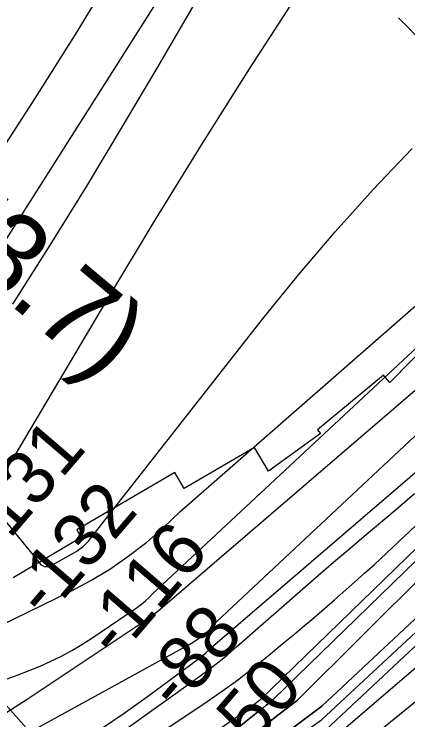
# Model space of a CAD drawing. Extents: x 3392644 to 3430565, y 576657 to 602123.
# Drawn here: x 3402906 to 3403398, y 585210 to 586091 of the extents above; entities that cross this region are included whole.
import ezdxf

# ---------------------------------------------------------------- set-up
doc = ezdxf.new("R2010")
doc.units = 0
for name, color, linetype in [('V-CHAN-NAID', 7, 'Continuous'), ('V-RIVR-EDGE', 7, 'Continuous'), ('V-RIVR-RANG', 7, 'Continuous'), ('V-RRAP-RVMT', 7, 'Continuous'), ('V-TOPO-DPTH', 7, 'Continuous'), ('V-TOPO-MAJR', 7, 'Continuous'), ('V-TOPO-MINR', 7, 'Continuous'), ('V-TOPO-WATR', 7, 'Continuous')]:
    doc.layers.add(name, color=color, linetype=linetype)

msp = doc.modelspace()

# ---------------------------------------------------------------- linework, layer by layer
at = {"layer": 'V-RIVR-EDGE'}
msp.add_spline([(3396775.14, 583083.89), (3396813.13, 583077.25), (3396878.17, 583066.49), (3396944.3, 583054.63), (3397040.4, 583038.31), (3397098.86, 583026.47), (3397143.44, 583017.58), (3397248.67, 583000.14), (3397318.11, 582991.93), (3397366.71, 582985.6), (3397425.56, 582983.99), (3397482.58, 582983.48), (3397505.25, 582983.79), (3397523.16, 582984.11), (3397535.58, 582982.98), (3397547.29, 582984.42), (3397553.5, 582984.4), (3397557.52, 582982.93), (3397564.81, 582974.5), (3397565.15, 582965), (3397563.3, 582955.5), (3397562.9, 582944.17), (3397563.63, 582940.51), (3397567.64, 582939.04), (3397569.83, 582934.65), (3397572, 582924.77), (3397574.55, 582922.94), (3397581.49, 582921.46), (3397584.79, 582923.64), (3397587.72, 582927.29), (3397589.58, 582941.18), (3397592.53, 582951.41), (3397596.2, 582957.61), (3397599.87, 582960.89), (3397604.64, 582968.56), (3397610.49, 582971.83), (3397617.81, 582975.47), (3397652.55, 582980.5), (3397688.01, 582979.68), (3397709.94, 582978.53), (3397734.79, 582976.64), (3397757.82, 582975.85), (3397782.68, 582977.62), (3397809.01, 582980.85), (3397835.7, 582984.44), (3397884.71, 582992.36), (3397923.1, 582994.82), (3397953.43, 582993.65), (3397988.88, 582988.44), (3398023.98, 582990.18), (3398046.29, 582997.44), (3398058.01, 583005.82), (3398070.83, 583016.02), (3398086.2, 583024.03), (3398111.07, 583028.35), (3398172.52, 583041.72), (3398207.99, 583048.58), (3398231.38, 583047.79), (3398261.36, 583049.18), (3398286.96, 583052.41), (3398312.56, 583059.29), (3398337.81, 583067.64), (3398383.51, 583070.45), (3398451.14, 583073.57), (3398464.66, 583070.98), (3398479.26, 583062.17), (3398495.66, 583042.02), (3398503.3, 583028.11), (3398512.79, 583021.51), (3398522.66, 583021.48), (3398535.48, 583032.42), (3398552.68, 583038.96), (3398566.94, 583038.56), (3398581.91, 583033.4), (3398603.84, 583032.25), (3398616.27, 583032.22), (3398624.31, 583030.01), (3398639.66, 583030.33), (3398675.85, 583031.71), (3398691.94, 583032.03), (3398705.09, 583030.9), (3398713.5, 583031.98), (3398731.78, 583032.67), (3398752.25, 583032.98), (3398769.08, 583035.5), (3398785.16, 583035.09), (3398791, 583033.62), (3398807.07, 583027), (3398820.95, 583021.84), (3398831.53, 583014.51), (3398866.59, 582999.07), (3398896.89, 582982.54), (3398913.68, 582974.09), (3398926.48, 582974.79), (3398937.8, 582972.94), (3398949.86, 582968.89), (3398961.91, 582965.2), (3398977.27, 582966.63), (3398994.46, 582970.97), (3399010.92, 582975.68), (3399021.17, 582979.68), (3399028.86, 582985.87), (3399040.95, 582996.08), (3399048.27, 583000.08), (3399061.07, 583002.24), (3399090.69, 583006.19), (3399115.92, 583011.24), (3399122.14, 583011.23), (3399129.44, 583009.38), (3399136.01, 583003.15), (3399140.38, 582998.39), (3399145.13, 582998.38), (3399161.95, 582999.43), (3399171.46, 583000.14), (3399183.52, 582999.75), (3399192.29, 582999.72), (3399200.71, 583002.63), (3399201.81, 583006.65), (3399202.19, 583011.4), (3399199.65, 583018.35), (3399194.91, 583023.84), (3399194.56, 583028.6), (3399194.57, 583034.81), (3399197.88, 583043.21), (3399198.26, 583048.69), (3399196.47, 583062.22), (3399193.94, 583072.83), (3399193.58, 583076.12), (3399195.42, 583080.5), (3399198.35, 583083.05), (3399203.11, 583085.6), (3399213.35, 583087.04), (3399220.29, 583086.29), (3399226.85, 583079.69), (3399239.25, 583065.77), (3399254.93, 583052.94), (3399266.62, 583046.7), (3399276.12, 583046.67), (3399289.66, 583051.03), (3399302.47, 583058.67), (3399319.32, 583073.62), (3399325.92, 583081.28), (3399329.58, 583083.83), (3399336.89, 583081.61), (3399352.22, 583075), (3399367.93, 583071.3), (3399390.22, 583066.13), (3399402.65, 583065.73), (3399440.31, 583069.3), (3399461.52, 583073.63), (3399519.3, 583081.16), (3399573.06, 583094.92), (3399604.89, 583102.52), (3399633.41, 583107.57), (3399653.88, 583106.42), (3399671.07, 583108.57), (3399695.94, 583113.63), (3399715.33, 583122.35), (3399740.23, 583137.28), (3399751.59, 583151.14), (3399762.22, 583164.27), (3399774.68, 583175.94), (3399784.2, 583182.5), (3399792.63, 583189.06), (3399795.57, 583195.99), (3399799.59, 583197.45), (3399802.52, 583197.44), (3399809.45, 583193.77), (3399814.94, 583193.75), (3399821.88, 583194.1), (3399845.3, 583201.72), (3399905.65, 583216.56), (3399931.26, 583225.27), (3399967.47, 583235.05), (3399992.35, 583244.13), (3400000.42, 583253.24), (3400007.74, 583257.61), (3400018.35, 583260.51), (3400031.88, 583262.31), (3400047.97, 583265.19), (3400055.29, 583270.65), (3400066.64, 583276.11), (3400079.44, 583279), (3400083.83, 583280.45), (3400095.54, 583285.18), (3400101.39, 583285.53), (3400125.89, 583289.85), (3400153.69, 583298.56), (3400192.84, 583311.99), (3400239.67, 583327.59), (3400291.98, 583342.08), (3400327.1, 583352.23), (3400354.52, 583356.18), (3400375.01, 583360.89), (3400387.44, 583364.88), (3400390, 583364.14), (3400389.25, 583357.93), (3400389.25, 583356.1), (3400393.62, 583348.41), (3400397.25, 583337.8), (3400401.98, 583328.65), (3400413.64, 583316.56), (3400424.96, 583308.85), (3400439.21, 583307.36), (3400460.42, 583310.59), (3400467.01, 583315.33), (3400473.24, 583320.43), (3400475.46, 583330.66), (3400471.53, 583368.32), (3400471.56, 583380.39), (3400472.3, 583385.5), (3400478.16, 583390.24), (3400480.38, 583399.01), (3400481.48, 583402.66), (3400485.15, 583405.94), (3400498.32, 583410.66), (3400503.81, 583414.67), (3400508.21, 583419.41), (3400517, 583425.6), (3400522.86, 583431.8), (3400535.67, 583435.79), (3400564.57, 583444.13), (3400601.51, 583453.54), (3400634.06, 583462.23), (3400664.06, 583471.66), (3400688.58, 583481.84), (3400707.98, 583491.29), (3400725.92, 583502.58), (3400759.21, 583514.93), (3400794.34, 583529.1), (3400829.1, 583542.54), (3400868.99, 583559.25), (3400880.69, 583563.25), (3400906.68, 583575.61), (3400920.95, 583582.89), (3400934.49, 583585.78), (3400950.95, 583590.12), (3400981.32, 583603.21), (3401005.11, 583615.94), (3401022.67, 583620.65), (3401047.18, 583628.63), (3401067.67, 583634.8), (3401097.3, 583646.06), (3401115.59, 583651.49), (3401142.3, 583657.64), (3401149.62, 583661.64), (3401161.69, 583667.1), (3401193.53, 583681.64), (3401226.83, 583695.82), (3401250.24, 583702.34), (3401263.42, 583711.08), (3401269.29, 583717.28), (3401275.87, 583719.82), (3401291.97, 583724.17), (3401309.52, 583727.41), (3401322.7, 583735.79), (3401344.66, 583746.34), (3401352.71, 583749.97), (3401362.22, 583751.78), (3401379.42, 583760.51), (3401398.82, 583769.6), (3401425.17, 583782.33), (3401447.87, 583793.97), (3401460.31, 583801.61), (3401469.83, 583807.8), (3401481.17, 583811.8), (3401489.22, 583812.87), (3401505.33, 583824.9), (3401519.25, 583833.64), (3401536.81, 583842.73), (3401545.23, 583847.46), (3401556.22, 583853.65), (3401577.08, 583864.93), (3401601.24, 583877.3), (3401634.54, 583893.67), (3401648.83, 583904.6), (3401672.26, 583919.89), (3401702.65, 583940.65), (3401720.23, 583955.23), (3401724.63, 583960.7), (3401725.38, 583965.45), (3401725.76, 583971.67), (3401726.13, 583973.49), (3401728.69, 583974.22), (3401733.05, 583964.7), (3401734.88, 583964.7), (3401742.2, 583967.24), (3401756.11, 583975.61), (3401775.15, 583990.92), (3401800.41, 584006.21), (3401823.48, 584021.51), (3401859.37, 584047.37), (3401900.01, 584075.42), (3401938.1, 584104.2), (3401973.26, 584129.7), (3402017.57, 584163.23), (3402052, 584188.73), (3402068.49, 584206.23), (3402087.54, 584223.73), (3402105.12, 584237.21), (3402120.5, 584246.32), (3402139.91, 584263.45), (3402161.52, 584279.48), (3402205.11, 584317.02), (3402240.28, 584346.55), (3402249.43, 584352.74), (3402267, 584360.37), (3402279.09, 584369.84), (3402289.35, 584382.25), (3402295.58, 584388.45), (3402316.09, 584405.58), (3402366.26, 584439.08), (3402387.87, 584455.85), (3402402.52, 584467.87), (3402414.96, 584474.42), (3402428.14, 584479.87), (3402444.61, 584490.43), (3402463.66, 584506.1), (3402475.38, 584515.58), (3402490.4, 584526.87), (3402538.38, 584566.6), (3402565.85, 584589.93), (3402576.85, 584603.79), (3402584.19, 584615.47), (3402588.96, 584620.94), (3402605.08, 584634.06), (3402621.92, 584644.99), (3402632.54, 584652.64), (3402636.57, 584654.82), (3402639.12, 584654.08), (3402643.14, 584651.51), (3402646.06, 584651.87), (3402650.46, 584654.42), (3402655.21, 584657.33), (3402657.78, 584660.98), (3402658.15, 584663.54), (3402657.43, 584667.2), (3402657.8, 584669.75), (3402663.3, 584675.59), (3402665.15, 584682.17), (3402672.1, 584687.27), (3402682.35, 584693.45), (3402693.7, 584699.64), (3402701.76, 584708.03), (3402707.63, 584713.86), (3402719.35, 584722.61), (3402736.94, 584743.03), (3402754.54, 584764.19), (3402758.95, 584773.32), (3402762.27, 584784.64), (3402760.83, 584794.15), (3402761.57, 584796.34), (3402774.39, 584808.37), (3402790.16, 584827.71), (3402794.57, 584836.11), (3402801.88, 584838.65), (3402805.55, 584843.03), (3402807.76, 584848.87), (3402817.65, 584858.35), (3402830.1, 584866.36), (3402842.19, 584879.12), (3402850.26, 584889.7), (3402856.14, 584902.48), (3402862.74, 584909.05), (3402867.86, 584912.69), (3402878.85, 584918.88), (3402888.37, 584926.53), (3402904.49, 584941.48), (3402914.38, 584948.4), (3402928.29, 584956.41), (3402934.88, 584962.97), (3402937.82, 584966.62), (3402938.2, 584971.74), (3402937.49, 584981.24), (3402937.5, 584985.26), (3402953.25, 584998.38), (3402977.78, 585014.77), (3402996.08, 585025.33), (3403016.58, 585033.32), (3403039.62, 585040.21), (3403050.24, 585047.49), (3403059.76, 585052.22), (3403070.36, 585053.66), (3403078.04, 585055.1), (3403086.82, 585058.73), (3403115, 585071.46), (3403146.48, 585086.37), (3403132.2, 585079.82), (3403142.45, 585086.01), (3403170.26, 585097.64), (3403184.91, 585105.28), (3403217.1, 585117.27), (3403261, 585129.59), (3403315.49, 585137.86), (3403347.67, 585142.9), (3403378.02, 585148.3), (3403417.15, 585155.52), (3403455.19, 585164.93), (3403485.93, 585175.09), (3403512.28, 585188.55), (3403532.06, 585206.05), (3403547.09, 585222.46), (3403548.93, 585227.21), (3403552.23, 585230.49), (3403560.64, 585231.56), (3403567.21, 585229.72), (3403575.99, 585229.7), (3403592.09, 585238.43), (3403619.92, 585256.64), (3403671.55, 585292.34), (3403695.34, 585305.8), (3403703.02, 585307.98), (3403726.45, 585322.18), (3403748.06, 585336.38), (3403779.55, 585358.6), (3403809.21, 585377.53), (3403822.77, 585393.59), (3403849.18, 585429.71), (3403874.86, 585465.83), (3403895.4, 585495.03), (3403900.9, 585503.42), (3403902.73, 585503.78), (3403907.12, 585503.77), (3403912.25, 585507.42), (3403928.75, 585531.5), (3403948.93, 585557.77), (3403964.7, 585578.57), (3403972.02, 585584.76), (3403979.71, 585590.23), (3403995.48, 585610.29), (3404005.01, 585622.7), (3404016.37, 585633.64), (3404029.56, 585643.47), (3404037.99, 585651.5), (3404055.97, 585682.52), (3404090.08, 585725.57), (3404116.13, 585765.72), (3404146.2, 585804.39), (3404172.94, 585828.45), (3404201.19, 585866.4), (3404218.43, 585893.04), (3404241.93, 585935.75), (3404254.07, 585966.43), (3404273.19, 586011.35), (3404295.99, 586065.39), (3404324.69, 586140.26), (3404338.69, 586187.01), (3404345.72, 586217.7), (3404351.25, 586238.52), (3404360.45, 586263.72), (3404367.44, 586279.43), (3404369.3, 586292.95), (3404362.76, 586312.34), (3404363.17, 586329.88), (3404363.57, 586342.67), (3404369.08, 586353.63), (3404375.35, 586376.28), (3404377.98, 586402.59), (3404387.58, 586442.78), (3404404.86, 586483.67), (3404421.07, 586535.91), (3404432.49, 586570.61), (3404448.69, 586615.89), (3404459.02, 586653.89), (3404467.16, 586695.17), (3404471.26, 586726.6), (3404473.16, 586754.74), (3404478.79, 586815.41), (3404482.55, 586855.98), (3404480.77, 586876.82), (3404477.15, 586890.35), (3404476.43, 586897.3), (3404479.38, 586906.06), (3404487.09, 586917.74), (3404493.7, 586931.25), (3404496.67, 586951.72), (3404498.57, 586978.76), (3404518.44, 587033.91), (3404529.49, 587065.32), (3404542.74, 587101.11), (3404549.38, 587126.32), (3404556.41, 587159.57), (3404562.7, 587192.45), (3404572.3, 587229.71), (3404578.96, 587262.96), (3404583.78, 587291.46), (3404584.2, 587312.66), (3404584.33, 587365.67), (3404586.26, 587407.7), (3404589.73, 587479.7), (3404590.91, 587511.5), (3404590.2, 587522.47), (3404583.68, 587546.61), (3404570.63, 587590.51), (3404552.86, 587645.02), (3404544.13, 587665.51), (3404532.49, 587688.57), (3404524.85, 587703.21), (3404520.49, 587711.27), (3404519.77, 587718.21), (3404519.8, 587729.91), (3404518.73, 587740.88), (3404513.99, 587745.64), (3404512.17, 587750.04), (3404510.02, 587765.76)], degree=3, dxfattribs=at)
at = {"layer": 'V-RIVR-RANG'}
for p, q in [((3404170.19, 585286.35), (3403385.94, 586085.94)), ((3403393.29, 584673.16), (3402659.23, 585492.4))]:
    msp.add_line(p, q, dxfattribs=at)
at = {"layer": 'V-RRAP-RVMT'}
msp.add_lwpolyline([(3403457.27, 585818.43), (3403533.15, 585765.06), (3403525.34, 585754.04), (3403511.07, 585764.55), (3403442.84, 585671.61), (3403428.97, 585685.36), (3403375.04, 585631.01), (3403367.48, 585640.21), (3403284.73, 585571.95), (3403288.45, 585567.44), (3403223.5, 585520.09), (3403206.14, 585549.76), (3403118.35, 585498.56), (3403106.57, 585518.6), (3402984.08, 585446.84), (3402989.61, 585437.33), (3402904.57, 585387.27)], dxfattribs=at)
at = {"layer": 'V-TOPO-DPTH'}
for points in [[(3402828.35, 584899.97), (3402920.09, 584970.12), (3403211.43, 585196.86), (3403223.41, 585206.19), (3403235.39, 585215.53), (3403247.36, 585224.88), (3403259.32, 585234.23), (3403991.82, 585961.83), (3404004, 585981.38), (3404015.07, 586001.49), (3404024.48, 586022.42), (3404032.79, 586043.91), (3404317.68, 586879.46)], [(3404317.68, 586879.46), (3404032.79, 586043.91), (3404024.48, 586022.42), (3404015.07, 586001.49), (3404004, 585981.38), (3403991.82, 585961.83), (3403259.32, 585234.23), (3403247.36, 585224.88), (3403235.39, 585215.53), (3403223.41, 585206.19), (3403211.43, 585196.86), (3402920.09, 584970.12), (3402828.35, 584899.97)], [(3404366.79, 586726.64), (3404126.48, 586002.1), (3404117.55, 585979.13), (3404107.16, 585956.94), (3403294.68, 585197.12), (3403289.47, 585193.58), (3403281.51, 585188.05), (3403273.64, 585182.41), (3403265.88, 585176.62), (3403258.2, 585170.71), (3403112.73, 585056.41), (3403032.24, 584993.44), (3402951.57, 584930.72), (3402870.62, 584868.34), (3402789.5, 584806.2), (3402412.76, 584518.94), (3402403.94, 584512.27), (3402395.08, 584505.65), (3402386.16, 584499.11), (3402377.21, 584492.61), (3401565.16, 583871.86)], [(3401565.16, 583871.86), (3402377.21, 584492.61), (3402386.16, 584499.11), (3402395.08, 584505.65), (3402403.94, 584512.27), (3402412.76, 584518.94), (3402789.5, 584806.2), (3402870.62, 584868.34), (3402951.57, 584930.72), (3403032.24, 584993.44), (3403112.73, 585056.41), (3403258.2, 585170.71), (3403265.88, 585176.62), (3403273.64, 585182.41), (3403281.51, 585188.05), (3403289.47, 585193.58), (3403294.68, 585197.12), (3404107.16, 585956.94), (3404117.55, 585979.13), (3404126.48, 586002.1), (3404366.79, 586726.64)], [(3401580.82, 584058.32), (3402331.27, 584607.74), (3402372.3, 584635.13), (3402413.37, 584662.44), (3402867.73, 584963.62), (3402928.51, 585005.04), (3402988.55, 585047.49), (3403047.48, 585091.47), (3403105.67, 585136.47), (3403212.12, 585221.01), (3403216.51, 585224.53), (3403220.88, 585228.07), (3403225.21, 585231.65), (3403229.53, 585235.26), (3403988.88, 585972.84), (3403998.75, 585988.72), (3404007.72, 586005.04), (3404015.32, 586022.04), (3404022.02, 586039.5), (3404189.26, 586535.13)], [(3401580.82, 584058.32), (3402331.27, 584607.74), (3402372.3, 584635.13), (3402413.37, 584662.44), (3402867.73, 584963.62), (3402928.51, 585005.04), (3402988.55, 585047.49), (3403047.48, 585091.47), (3403105.67, 585136.47), (3403212.12, 585221.01), (3403216.51, 585224.53), (3403220.88, 585228.07), (3403225.21, 585231.65), (3403229.53, 585235.26), (3403988.88, 585972.84), (3403998.75, 585988.72), (3404007.72, 586005.04), (3404015.32, 586022.04), (3404022.02, 586039.5), (3404189.26, 586535.13)], [(3401704.8, 584063.29), (3401801.84, 584128.12), (3401898.71, 584193.2), (3401995.32, 584258.65), (3402091.77, 584324.36), (3402383.35, 584523.85), (3402383.6, 584524.03), (3402383.73, 584524.12), (3402383.85, 584524.21), (3402389.96, 584528.76), (3402393.14, 584531.13), (3402396.3, 584533.52), (3402399.45, 584535.93), (3402402.58, 584538.35), (3403217.47, 585171.83), (3403235.56, 585185.77), (3403253.74, 585199.59), (3403272.04, 585213.25), (3403290.43, 585226.8), (3404076.54, 585961.79), (3404081.13, 585969.46), (3404084.93, 585977.55), (3404088.2, 585985.92), (3404139.67, 586140.19)], [(3404139.67, 586140.19), (3404088.2, 585985.92), (3404084.93, 585977.55), (3404081.13, 585969.46), (3404076.54, 585961.79), (3403290.43, 585226.8), (3403272.04, 585213.25), (3403253.74, 585199.59), (3403235.56, 585185.77), (3403217.47, 585171.83), (3402402.58, 584538.35), (3402399.45, 584535.93), (3402396.3, 584533.52), (3402393.14, 584531.13), (3402389.96, 584528.76), (3402383.85, 584524.21), (3402383.73, 584524.12), (3402383.6, 584524.03), (3402383.35, 584523.85), (3402091.77, 584324.36), (3401995.32, 584258.65), (3401898.71, 584193.2), (3401801.84, 584128.12), (3401704.8, 584063.29)], [(3404240.62, 586095.85), (3404194.3, 585959.74), (3404182.31, 585930.82), (3404170.33, 585905.3), (3404156.67, 585891.72), (3404028.69, 585783.05), (3403554.24, 585351.71), (3403349.49, 585185.34), (3403317.08, 585163.28), (3403294.92, 585151.41), (3403204.49, 585078.42), (3403032.19, 584951.13), (3402890.59, 584847.61), (3402436.78, 584499.65), (3402414.61, 584484.38), (3402394.14, 584469.11), (3402141.61, 584263.69), (3401982.93, 584136.37), (3401639.12, 583855.4)], [(3404240.62, 586095.85), (3404194.3, 585959.74), (3404182.31, 585930.82), (3404170.33, 585905.3), (3404156.67, 585891.72), (3404028.69, 585783.05), (3403554.24, 585351.71), (3403349.49, 585185.34), (3403317.08, 585163.28), (3403294.92, 585151.41), (3403204.49, 585078.42), (3403032.19, 584951.13), (3402890.59, 584847.61), (3402436.78, 584499.65), (3402414.61, 584484.38), (3402394.14, 584469.11), (3402141.61, 584263.69), (3401982.93, 584136.37), (3401639.12, 583855.4)]]:
    msp.add_lwpolyline(points, dxfattribs=at)
at = {"layer": 'V-TOPO-MAJR'}
for points in [[(3402892.15, 585216.55), (3402922.17, 585235.53), (3403058.5, 585326.2), (3403072.03, 585335.62), (3403085.26, 585345.42), (3403792.86, 585952.39), (3403801.7, 585959.54), (3403810.45, 585966.79), (3403889.02, 586043.35), (3403893.72, 586049.49), (3403897.83, 586055.95), (3403901.04, 586062.9), (3403903.66, 586070.17), (3404217.55, 587166.79)], [(3404091.69, 586275.46), (3404011.31, 586035.07), (3404006.2, 586021.65), (3404000.38, 586008.59), (3403993.51, 585996.05), (3403985.94, 585983.86), (3403213.73, 585235.38), (3403212.73, 585234.51), (3403212.39, 585234.24), (3403204.08, 585227.64), (3403199.55, 585224.13), (3403194.96, 585220.68), (3403190.29, 585217.34), (3403185.57, 585214.07), (3403158.11, 585195.53), (3403139.59, 585183.1), (3403121.01, 585170.75), (3403102.35, 585158.52), (3403083.64, 585146.37), (3402704.88, 584902.07)], [(3403034.75, 586152.2), (3402984.15, 586068.65), (3402932.03, 585986.04), (3402878.91, 585904.05)]]:
    msp.add_lwpolyline(points, dxfattribs=at)
at = {"layer": 'V-TOPO-MINR'}
for points in [[(3402828.35, 584899.97), (3402920.09, 584970.12), (3403211.43, 585196.86), (3403223.41, 585206.19), (3403235.39, 585215.53), (3403247.36, 585224.88), (3403259.32, 585234.23), (3403991.82, 585961.83), (3404004, 585981.38), (3404015.07, 586001.49), (3404024.48, 586022.42), (3404032.79, 586043.91), (3404317.68, 586879.46)], [(3401565.16, 583871.86), (3402377.21, 584492.61), (3402386.16, 584499.11), (3402395.08, 584505.65), (3402403.94, 584512.27), (3402412.76, 584518.94), (3402789.5, 584806.2), (3402870.62, 584868.34), (3402951.57, 584930.72), (3403032.24, 584993.44), (3403112.73, 585056.41), (3403258.2, 585170.71), (3403265.88, 585176.62), (3403273.64, 585182.41), (3403281.51, 585188.05), (3403289.47, 585193.58), (3403294.68, 585197.12), (3404107.16, 585956.94), (3404117.55, 585979.13), (3404126.48, 586002.1), (3404366.79, 586726.64)], [(3404189.26, 586535.13), (3404022.02, 586039.5), (3404015.32, 586022.04), (3404007.72, 586005.04), (3403998.75, 585988.72), (3403988.88, 585972.84), (3403229.53, 585235.26), (3403225.21, 585231.65), (3403220.88, 585228.07), (3403216.51, 585224.53), (3403212.12, 585221.01), (3403105.67, 585136.47), (3403047.48, 585091.47), (3402988.55, 585047.49), (3402928.51, 585005.04), (3402867.73, 584963.62), (3402413.37, 584662.44), (3402372.3, 584635.13), (3402331.27, 584607.74), (3401580.82, 584058.32)], [(3403266.67, 586335.98), (3403085.29, 586025.17), (3403041.05, 585950.4), (3402996.2, 585876), (3402950.45, 585802.15), (3402904.1, 585728.67)], [(3401783.11, 584089.87), (3402085.68, 584303.26), (3402186.47, 584374.47), (3402380.96, 584511.97), (3402384.48, 584514.48), (3402387.99, 584517.01), (3402391.47, 584519.56), (3402394.95, 584522.14), (3402540.61, 584631.17), (3402616.72, 584688.52), (3402692.58, 584746.18), (3402768.08, 584804.32), (3402843.34, 584862.78), (3403237.86, 585171.24), (3403250.75, 585181.16), (3403263.72, 585190.96), (3403276.84, 585200.57), (3403290.05, 585210.05), (3404085.57, 585948.84), (3404094.15, 585963.2), (3404101.25, 585978.34), (3404107.36, 585994.01), (3404215.72, 586319.79)], [(3402846.91, 585151.56), (3403120.99, 585301.78), (3403125.37, 585304.28), (3403129.67, 585306.89), (3403133.88, 585309.65), (3403138.03, 585312.52), (3403141, 585314.66), (3403143.54, 585316.61), (3403145.99, 585318.66), (3403148.32, 585320.85), (3403150.56, 585323.14), (3403152.74, 585325.5), (3403154.93, 585327.85), (3403157.13, 585330.19), (3403159.34, 585332.52), (3403894.12, 586019.71), (3403905.03, 586033.77), (3403914.69, 586048.54), (3403922.5, 586064.37), (3403929.07, 586080.91), (3404008, 586321.41)], [(3401704.8, 584063.29), (3401801.84, 584128.12), (3401898.71, 584193.2), (3401995.32, 584258.65), (3402091.77, 584324.36), (3402383.35, 584523.85), (3402383.6, 584524.03), (3402383.73, 584524.12), (3402383.85, 584524.21), (3402389.96, 584528.76), (3402393.14, 584531.13), (3402396.3, 584533.52), (3402399.45, 584535.93), (3402402.58, 584538.35), (3403217.47, 585171.83), (3403235.56, 585185.77), (3403253.74, 585199.59), (3403272.04, 585213.25), (3403290.43, 585226.8), (3404076.54, 585961.79), (3404081.13, 585969.46), (3404084.93, 585977.55), (3404088.2, 585985.92), (3404139.67, 586140.19)], [(3403104.45, 586138.91), (3402815.85, 585684.33)], [(3403261.28, 586117.44), (3403199.73, 586022.34), (3403139.07, 585926.69), (3403079.74, 585830.2), (3403021.3, 585733.16), (3402900.2, 585528.89)], [(3402897.32, 585260.99), (3402911.13, 585266.01), (3402924.83, 585271.29), (3402938.36, 585276.98), (3402951.79, 585282.94), (3402964.96, 585289.42), (3402977.9, 585296.31), (3402990.47, 585303.84), (3403002.81, 585311.78), (3403060.11, 585350.7), (3403065.18, 585354.42), (3403070.05, 585358.37), (3403074.61, 585362.67), (3403078.98, 585367.19), (3403716.83, 585961.25), (3403805.24, 586053.71), (3403819.64, 586070.98), (3403832.34, 586089.27), (3403842.47, 586109.1)], [(3402433.64, 584515.32), (3403135.04, 585057.8), (3403159.87, 585077.06), (3403184.65, 585096.36), (3403209.38, 585115.74), (3403234.07, 585135.17), (3403278.5, 585170.23), (3403280.97, 585172.13), (3403283.48, 585173.97), (3403286.03, 585175.75), (3403288.63, 585177.48), (3403289.95, 585178.34), (3403293.31, 585180.29), (3403296.77, 585182.01), (3403300.37, 585183.4), (3404159.49, 585918.58), (3404162.85, 585923.37), (3404165.85, 585928.34), (3404168.32, 585933.59), (3404170.43, 585939.04), (3404202.6, 586036.39), (3404220.16, 586090.76)], [(3402850.25, 585309.03), (3402977.46, 585371.04), (3403001.78, 585383.97), (3403025.4, 585397.98), (3403047.98, 585413.61), (3403069.88, 585430.32), (3403071.09, 585431.31), (3403092.46, 585449.93), (3403113.04, 585469.34), (3403718.71, 585998.63), (3403745.03, 586021.47), (3403770.34, 586045.55), (3403801.16, 586076.96), (3403809.52, 586086.76), (3403816.86, 586097.17)], [(3402900.63, 585068), (3403147.12, 585232.98), (3403166.07, 585246.09), (3403184.76, 585259.56), (3403203.03, 585273.58), (3403221.02, 585287.98), (3403244.25, 585307.13), (3403250.42, 585312.24), (3403256.58, 585317.35), (3403262.72, 585322.49), (3403268.85, 585327.64), (3403274.96, 585332.81), (3403281.06, 585338), (3403287.13, 585343.21), (3403293.2, 585348.44), (3403306.24, 585359.74), (3403331.26, 585381.67), (3403343.65, 585392.77), (3403355.98, 585403.93), (3403983, 585994.87)], [(3402889.9, 585127.24), (3402921.36, 585144.26), (3402952.69, 585161.53), (3402983.54, 585179.56), (3403013.9, 585198.36), (3403043.51, 585218.31), (3403072.62, 585239.04), (3403136.17, 585286.16), (3403140.77, 585289.71), (3403145.27, 585293.39), (3403149.61, 585297.26), (3403153.84, 585301.24), (3403951.96, 585985.91)], [(3402883.51, 585471.69), (3402938.96, 585404.26), (3402940.45, 585402.9), (3402943.96, 585401.34), (3402948.08, 585401.38), (3402952.09, 585402.53), (3402954, 585403.44), (3402984.24, 585420.59), (3402988.15, 585423.12), (3402991.82, 585425.93), (3402995.15, 585429.14), (3402998.23, 585432.63), (3403216.33, 585710.09), (3403261.01, 585765.08), (3403306.83, 585819.07), (3403354.37, 585871.56), (3403403.06, 585923.03)], [(3402875.57, 585082.16), (3402933.32, 585119.8), (3402990.19, 585158.85), (3403134.94, 585262.19), (3403147.49, 585271.43), (3403159.85, 585280.92), (3403171.92, 585290.77), (3403183.8, 585300.87), (3403279.7, 585384.83), (3403292.34, 585395.83), (3403305.01, 585406.78), (3403317.75, 585417.66), (3403330.53, 585428.49), (3403343.33, 585439.3), (3403356.14, 585450.1), (3403368.93, 585460.91), (3403381.73, 585471.73), (3403406.08, 585492.33)]]:
    msp.add_lwpolyline(points, dxfattribs=at)
at = {"layer": 'V-TOPO-WATR'}
msp.add_lwpolyline([(3404240.62, 586095.85), (3404194.3, 585959.74), (3404182.31, 585930.82), (3404170.33, 585905.3), (3404156.67, 585891.72), (3404028.69, 585783.05), (3403554.24, 585351.71), (3403349.49, 585185.34), (3403317.08, 585163.28), (3403294.92, 585151.41), (3403204.49, 585078.42), (3403032.19, 584951.13), (3402890.59, 584847.61), (3402436.78, 584499.65), (3402414.61, 584484.38), (3402394.14, 584469.11), (3402141.61, 584263.69), (3401982.93, 584136.37), (3401639.12, 583855.4)], dxfattribs=at)

# ---------------------------------------------------------------- texts
at = {"layer": 'V-CHAN-NAID'}
msp.add_text('BRINGIER POINT "174" (173.7)', height=100, rotation=320.19443, dxfattribs=at).set_placement((3401551.29, 586852.33))
at = {"layer": 'V-RIVR-RANG'}
for s, p in [('-131', (3402880.71, 585411.66)), ('-132', (3402945.58, 585333.72)), ('-116', (3403034.34, 585283.58)), ('-88', (3403110.05, 585218.24)), ('-50', (3403184.89, 585151.9))]:
    msp.add_text(s, height=67, rotation=49.34333, dxfattribs=at).set_placement(p)

doc.saveas('drawing.dxf')
